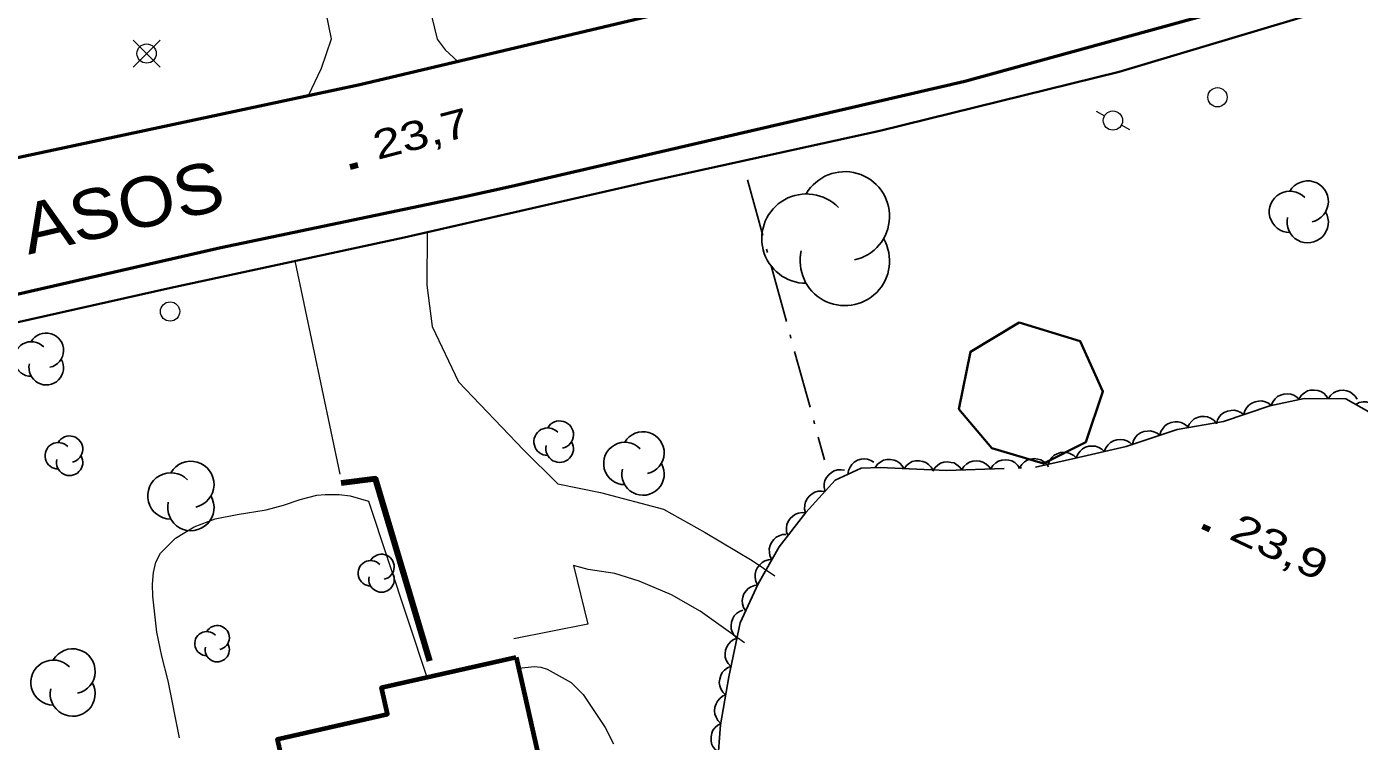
# Model space of a CAD drawing. Extents: x 356765 to 358572, y 5103174 to 5104650.
# Drawn here: x 357725.1 to 357794.3, y 5103941.9 to 5103979 of the extents above; entities that cross this region are included whole.
import ezdxf

# ---------------------------------------------------------------- set-up
doc = ezdxf.new("R2010")
doc.units = 0
doc.header["$LTSCALE"] = 0.6
doc.linetypes.add('DOT_DASHED', pattern=[7.7, 5, -1.2, 0.3, -1.2])
for name, color, linetype, lineweight in [('19', 7, 'Continuous', 13), ('2', 7, 'Continuous', 13), ('21', 7, 'Continuous', 53), ('22', 7, 'Continuous', 35), ('3', 7, 'Continuous', 140), ('31', 7, 'Continuous', 70), ('36', 7, 'Continuous', 13), ('37', 7, 'Continuous', 13), ('41', 7, 'DOT_DASHED', 25), ('44', 7, 'Continuous', 25)]:
    doc.layers.add(name, color=color, linetype=linetype, lineweight=lineweight)

msp = doc.modelspace()

# ---------------------------------------------------------------- linework, layer by layer
at = {"layer": '19'}
msp.add_line((357739.07, 5103966.87), (357741.4, 5103955.79), dxfattribs=at)
for points in [[(357743.67, 5103989.88), (357746.46, 5103978.38), (357746.88, 5103977.83), (357747.53, 5103977.22)], [(357739.78, 5103975.45), (357740.45, 5103976.87), (357740.98, 5103978.4), (357738.71, 5103989.49)], [(357745.94, 5103968.37), (357745.92, 5103965.61), (357746.2, 5103963.46), (357747.57, 5103960.59), (357750.95, 5103957.05), (357752.73, 5103955.28), (357754.94, 5103954.83), (357758.22, 5103953.97), (357760.37, 5103952.76), (357762.82, 5103951.3), (357763.99, 5103950.51)], [(357762.41, 5103947.03), (357760.11, 5103948.67), (357758.63, 5103949.53), (357756.95, 5103950.23), (357755.68, 5103950.63), (357754.31, 5103950.84), (357753.54, 5103951.05), (357754.29, 5103947.99), (357750.45, 5103947.23)]]:
    msp.add_lwpolyline(points, dxfattribs=at)
at = {"layer": '2'}
for points in [[(357733.09, 5103942.09), (357732.5, 5103945.05), (357732.16, 5103946.34), (357731.91, 5103947.58), (357731.7, 5103949.46), (357731.69, 5103950.08), (357731.74, 5103950.68), (357731.86, 5103951.21), (357732.1, 5103951.68), (357732.88, 5103952.46), (357733.84, 5103953.05), (357734.94, 5103953.47), (357736.07, 5103953.7), (357737.58, 5103953.93), (357738.49, 5103954.18), (357739.35, 5103954.48), (357740.22, 5103954.69), (357740.64, 5103954.74), (357741.37, 5103954.73), (357741.95, 5103954.66), (357742.9, 5103954.38), (357745.95, 5103945.19)], [(357750.7, 5103945.71), (357751.5, 5103945.8), (357751.85, 5103945.76), (357752.17, 5103945.66), (357753.42, 5103944.96), (357754.04, 5103944.34), (357755.18, 5103942.63), (357755.62, 5103941.78)]]:
    msp.add_lwpolyline(points, dxfattribs=at)
at = {"layer": '21'}
for points in [[(357803.95, 5104055.8), (357805.89, 5104050.31), (357808.56, 5104042.79), (357810.38, 5104037.69), (357815.57, 5104023.67), (357820.35, 5104009.43), (357821.21, 5104005.75), (357821.24, 5104004.25), (357821.01, 5104002.15), (357820.31, 5104000.5), (357819.47, 5103999.18), (357818.33, 5103997.68), (357815.68, 5103995.72), (357808.53, 5103993.38), (357791.81, 5103988.26), (357777.12, 5103984.46), (357766.22, 5103981.66), (357755.76, 5103979.17), (357742.45, 5103976.01), (357721.33, 5103971.51), (357683.49, 5103962.95), (357676.61, 5103961.4), (357651.76, 5103955.95), (357619.95, 5103948.59)], [(357861.81, 5104005.16), (357849.29, 5104000.32), (357839.84, 5103996.55), (357827.79, 5103992.05), (357818.78, 5103989.17), (357809.94, 5103986.51), (357799.82, 5103983.5), (357791.18, 5103980.96), (357773.86, 5103976.18), (357750.32, 5103970.73), (357747.82, 5103970.18), (357735.23, 5103967.55), (357724.5, 5103965.08), (357711.57, 5103962.2), (357690.8, 5103957.59), (357678.36, 5103954.94), (357640.5, 5103946.09)]]:
    msp.add_lwpolyline(points, dxfattribs=at)
at = {"layer": '22'}
msp.add_lwpolyline([(357854.01, 5104000.38), (357844.1, 5103996.66), (357833.56, 5103992.87), (357823.57, 5103989.42), (357813.35, 5103986.13), (357803.23, 5103983.08), (357792.24, 5103979.79), (357781.87, 5103976.69), (357769.45, 5103973.63), (357757.47, 5103970.99), (357744.74, 5103968.09), (357732.63, 5103965.47), (357721.21, 5103962.9), (357709.07, 5103960.19), (357697.62, 5103957.74), (357696.62, 5103957.53), (357693.84, 5103956.93), (357685.1, 5103955.04), (357676.27, 5103952.93), (357672.32, 5103952), (357660.23, 5103949.32), (357647.75, 5103946.51), (357634.21, 5103943.46)], dxfattribs=at)
at = {"layer": '3'}
for p, q in [((357741.95, 5103971.75), (357742.34, 5103971.86)), ((357786.2, 5103953.09), (357786.56, 5103952.92))]:
    msp.add_line(p, q, dxfattribs=at)
at = {"layer": '31', "lineweight": 35}
msp.add_lwpolyline([(357776.67, 5103963.67), (357774.15, 5103962.15), (357773.55, 5103959.16), (357775.26, 5103957.14), (357777.94, 5103956.34), (357780.14, 5103957.46), (357781.03, 5103960.08), (357779.85, 5103962.69), (357776.67, 5103963.67)], close=True, dxfattribs=at)
at = {"layer": '31'}
msp.add_lwpolyline([(357750.57, 5103946.29), (357752.94, 5103935.78), (357749.52, 5103935.01), (357750.35, 5103931.3), (357743.54, 5103929.76), (357742.78, 5103933.13), (357740.3, 5103932.58), (357738.17, 5103942.03), (357743.88, 5103943.32), (357743.57, 5103944.71), (357750.57, 5103946.29)], close=True, dxfattribs=at)
at = {"layer": '36'}
for p, q in [((357732.08, 5103976.93), (357730.67, 5103978.34)), ((357730.67, 5103976.93), (357732.08, 5103978.34)), ((357780.67, 5103974.64), (357781.11, 5103974.4)), ((357782.42, 5103973.67), (357781.99, 5103973.91))]:
    msp.add_line(p, q, dxfattribs=at)
for centre in [(357731.3768, 5103977.6374), (357786.9738, 5103975.3671), (357781.5461, 5103974.1566), (357732.5938, 5103964.2371)]:
    msp.add_circle(centre, 0.5, dxfattribs=at)
at = {"layer": '37', "lineweight": 90}
msp.add_lwpolyline([(357746.08, 5103946.08), (357743.26, 5103955.55), (357741.48, 5103955.32)], dxfattribs=at)
at = {"layer": '41'}
msp.add_line((357762.57, 5103971.07), (357766.57, 5103956.54), dxfattribs=at)
at = {"layer": '44'}
for points in [[(357791.22, 5103959.72), (357791.34, 5103959.89), (357791.5, 5103960.02), (357791.64, 5103960.11), (357791.81, 5103960.15), (357792, 5103960.16), (357792.19, 5103960.13), (357792.34, 5103960.08), (357792.49, 5103959.99), (357792.62, 5103959.86), (357792.72, 5103959.71)], [(357792.72, 5103959.71), (357792.84, 5103959.88), (357793, 5103960.01), (357793.14, 5103960.09), (357793.31, 5103960.13), (357793.5, 5103960.15), (357793.69, 5103960.12), (357793.84, 5103960.07), (357793.99, 5103959.97), (357794.12, 5103959.84), (357794.22, 5103959.69)], [(357788.34, 5103958.88), (357788.39, 5103959.08), (357788.5, 5103959.26), (357788.61, 5103959.38), (357788.76, 5103959.48), (357788.93, 5103959.55), (357789.11, 5103959.58), (357789.28, 5103959.59), (357789.45, 5103959.55), (357789.62, 5103959.47), (357789.76, 5103959.36)], [(357789.76, 5103959.35), (357789.84, 5103959.55), (357789.97, 5103959.7), (357790.09, 5103959.82), (357790.24, 5103959.9), (357790.42, 5103959.95), (357790.61, 5103959.96), (357790.78, 5103959.95), (357790.94, 5103959.89), (357791.1, 5103959.79), (357791.23, 5103959.67)], [(357794.15, 5103959.41), (357794.33, 5103959.51), (357794.53, 5103959.54), (357794.7, 5103959.55), (357794.87, 5103959.5), (357795.04, 5103959.43), (357795.19, 5103959.31), (357795.3, 5103959.19), (357795.38, 5103959.04), (357795.44, 5103958.86), (357795.46, 5103958.68)], [(357785.42, 5103958.2), (357785.51, 5103958.39), (357785.64, 5103958.55), (357785.77, 5103958.66), (357785.93, 5103958.73), (357786.11, 5103958.78), (357786.3, 5103958.78), (357786.46, 5103958.76), (357786.62, 5103958.69), (357786.78, 5103958.59), (357786.9, 5103958.46)], [(357786.92, 5103958.4), (357786.97, 5103958.61), (357787.08, 5103958.78), (357787.19, 5103958.9), (357787.33, 5103959), (357787.5, 5103959.07), (357787.69, 5103959.1), (357787.86, 5103959.11), (357788.03, 5103959.07), (357788.19, 5103958.99), (357788.34, 5103958.88)], [(357783.98, 5103957.81), (357784.04, 5103958.01), (357784.15, 5103958.18), (357784.25, 5103958.31), (357784.4, 5103958.4), (357784.57, 5103958.48), (357784.76, 5103958.51), (357784.92, 5103958.51), (357785.09, 5103958.47), (357785.26, 5103958.39), (357785.4, 5103958.28)], [(357781.1, 5103956.97), (357781.18, 5103957.16), (357781.3, 5103957.32), (357781.42, 5103957.44), (357781.58, 5103957.52), (357781.75, 5103957.58), (357781.95, 5103957.59), (357782.11, 5103957.58), (357782.27, 5103957.52), (357782.43, 5103957.43), (357782.57, 5103957.3)], [(357782.56, 5103957.34), (357782.61, 5103957.54), (357782.72, 5103957.71), (357782.83, 5103957.83), (357782.98, 5103957.93), (357783.15, 5103958), (357783.34, 5103958.03), (357783.5, 5103958.04), (357783.67, 5103957.99), (357783.84, 5103957.92), (357783.98, 5103957.81)], [(357778.18, 5103956.3), (357778.26, 5103956.49), (357778.38, 5103956.65), (357778.5, 5103956.77), (357778.65, 5103956.85), (357778.83, 5103956.91), (357779.02, 5103956.92), (357779.18, 5103956.91), (357779.35, 5103956.85), (357779.51, 5103956.76), (357779.64, 5103956.63)], [(357779.64, 5103956.63), (357779.72, 5103956.83), (357779.84, 5103956.99), (357779.96, 5103957.1), (357780.12, 5103957.19), (357780.29, 5103957.24), (357780.48, 5103957.25), (357780.65, 5103957.25), (357780.81, 5103957.18), (357780.97, 5103957.09), (357781.1, 5103956.97)], [(357766.6, 5103954.89), (357766.55, 5103955.09), (357766.56, 5103955.29), (357766.59, 5103955.46), (357766.68, 5103955.61), (357766.79, 5103955.76), (357766.94, 5103955.88), (357767.08, 5103955.96), (357767.25, 5103956.01), (357767.43, 5103956.02), (357767.61, 5103956)], [(357767.78, 5103955.77), (357767.81, 5103955.98), (357767.9, 5103956.16), (357767.99, 5103956.3), (357768.12, 5103956.41), (357768.28, 5103956.51), (357768.47, 5103956.56), (357768.63, 5103956.59), (357768.8, 5103956.56), (357768.98, 5103956.5), (357769.13, 5103956.41)], [(357769.2, 5103956.14), (357769.33, 5103956.31), (357769.49, 5103956.43), (357769.64, 5103956.51), (357769.81, 5103956.55), (357769.99, 5103956.55), (357770.18, 5103956.51), (357770.33, 5103956.46), (357770.48, 5103956.36), (357770.61, 5103956.23), (357770.7, 5103956.07)], [(357770.7, 5103956.07), (357770.83, 5103956.24), (357770.99, 5103956.36), (357771.13, 5103956.44), (357771.3, 5103956.48), (357771.49, 5103956.49), (357771.68, 5103956.45), (357771.83, 5103956.4), (357771.97, 5103956.29), (357772.11, 5103956.16), (357772.2, 5103956.01)], [(357772.2, 5103955.95), (357772.31, 5103956.13), (357772.46, 5103956.26), (357772.6, 5103956.36), (357772.77, 5103956.41), (357772.95, 5103956.43), (357773.14, 5103956.4), (357773.3, 5103956.37), (357773.45, 5103956.28), (357773.59, 5103956.15), (357773.7, 5103956.01)], [(357773.7, 5103956.01), (357773.81, 5103956.19), (357773.96, 5103956.32), (357774.1, 5103956.41), (357774.27, 5103956.46), (357774.45, 5103956.49), (357774.64, 5103956.46), (357774.8, 5103956.42), (357774.95, 5103956.33), (357775.09, 5103956.21), (357775.2, 5103956.06)], [(357775.2, 5103956.06), (357775.31, 5103956.24), (357775.46, 5103956.38), (357775.6, 5103956.47), (357775.77, 5103956.52), (357775.95, 5103956.54), (357776.14, 5103956.52), (357776.3, 5103956.48), (357776.45, 5103956.39), (357776.59, 5103956.26), (357776.7, 5103956.12)], [(357776.7, 5103956.12), (357776.81, 5103956.3), (357776.96, 5103956.43), (357777.1, 5103956.52), (357777.27, 5103956.57), (357777.45, 5103956.6), (357777.64, 5103956.57), (357777.8, 5103956.53), (357777.95, 5103956.44), (357778.09, 5103956.32), (357778.2, 5103956.17)], [(357765.59, 5103953.78), (357765.54, 5103953.98), (357765.55, 5103954.19), (357765.58, 5103954.35), (357765.67, 5103954.5), (357765.78, 5103954.65), (357765.93, 5103954.77), (357766.07, 5103954.86), (357766.24, 5103954.9), (357766.42, 5103954.91), (357766.6, 5103954.89)], [(357764.66, 5103952.6), (357764.6, 5103952.8), (357764.6, 5103953), (357764.62, 5103953.17), (357764.69, 5103953.33), (357764.79, 5103953.48), (357764.93, 5103953.61), (357765.06, 5103953.71), (357765.23, 5103953.76), (357765.41, 5103953.79), (357765.59, 5103953.78)], [(357763.84, 5103951.35), (357763.74, 5103951.54), (357763.71, 5103951.74), (357763.7, 5103951.91), (357763.75, 5103952.08), (357763.82, 5103952.24), (357763.94, 5103952.39), (357764.06, 5103952.51), (357764.21, 5103952.59), (357764.39, 5103952.65), (357764.57, 5103952.66)], [(357763.1, 5103950.04), (357763.01, 5103950.23), (357762.98, 5103950.43), (357762.97, 5103950.6), (357763.01, 5103950.77), (357763.09, 5103950.94), (357763.21, 5103951.08), (357763.33, 5103951.2), (357763.48, 5103951.28), (357763.66, 5103951.34), (357763.84, 5103951.35)], [(357762.48, 5103948.68), (357762.37, 5103948.86), (357762.32, 5103949.06), (357762.3, 5103949.22), (357762.33, 5103949.4), (357762.39, 5103949.57), (357762.5, 5103949.73), (357762.61, 5103949.85), (357762.76, 5103949.94), (357762.93, 5103950.01), (357763.11, 5103950.04)], [(357762.02, 5103947.26), (357761.88, 5103947.41), (357761.78, 5103947.6), (357761.73, 5103947.75), (357761.72, 5103947.93), (357761.74, 5103948.11), (357761.81, 5103948.29), (357761.89, 5103948.43), (357762.01, 5103948.56), (357762.16, 5103948.66), (357762.33, 5103948.73)], [(357761.71, 5103945.8), (357761.57, 5103945.95), (357761.47, 5103946.13), (357761.42, 5103946.28), (357761.41, 5103946.46), (357761.43, 5103946.64), (357761.5, 5103946.82), (357761.58, 5103946.96), (357761.7, 5103947.09), (357761.85, 5103947.2), (357762.02, 5103947.26)], [(357761.44, 5103944.32), (357761.29, 5103944.47), (357761.19, 5103944.64), (357761.13, 5103944.8), (357761.11, 5103944.97), (357761.13, 5103945.15), (357761.19, 5103945.34), (357761.26, 5103945.48), (357761.38, 5103945.61), (357761.53, 5103945.73), (357761.69, 5103945.8)], [(357761.19, 5103942.84), (357761.04, 5103942.99), (357760.94, 5103943.16), (357760.88, 5103943.32), (357760.86, 5103943.49), (357760.88, 5103943.68), (357760.94, 5103943.86), (357761.01, 5103944), (357761.13, 5103944.13), (357761.28, 5103944.25), (357761.44, 5103944.32)], [(357761.06, 5103941.35), (357760.9, 5103941.48), (357760.78, 5103941.65), (357760.71, 5103941.79), (357760.68, 5103941.97), (357760.68, 5103942.15), (357760.73, 5103942.34), (357760.78, 5103942.49), (357760.89, 5103942.63), (357761.03, 5103942.75), (357761.19, 5103942.84)]]:
    msp.add_lwpolyline(points, dxfattribs=at)
at = {"layer": '44', "linetype": 'DOT_DASHED'}
msp.add_lwpolyline([(357761.01, 5103940.72), (357761.18, 5103942.77), (357761.6, 5103945.27), (357762.19, 5103948.07), (357763.13, 5103950.09), (357764.21, 5103952.02), (357765.6, 5103953.79), (357767.13, 5103955.47), (357768.47, 5103956.1), (357769.46, 5103956.13), (357770.99, 5103956.06), (357772.91, 5103955.98), (357777.52, 5103956.15), (357779.76, 5103956.66), (357782.24, 5103957.23), (357784.89, 5103958.11), (357787.29, 5103958.53), (357789.7, 5103959.34), (357791.48, 5103959.72), (357793.63, 5103959.7), (357794.83, 5103959.03)], dxfattribs=at)
at = {"layer": '44'}
for centre, radius, start, end in [((357767.6293, 5103969.1831), 2.3207, 282.26917, 149.72626), ((357791.6582, 5103969.9509), 1.0731, 282.26917, 149.72626), ((357765.6335, 5103968.0227), 2.3207, 44.11537, 269.80396), ((357790.7353, 5103969.4144), 1.0731, 44.11537, 269.80396), ((357791.6582, 5103968.8778), 1.0731, 166.93686, 29.62122), ((357767.6293, 5103966.8623), 2.3207, 166.93686, 29.62122), ((357726.1653, 5103962.2197), 0.8986, 282.26917, 149.72626), ((357725.3925, 5103961.7704), 0.8986, 44.11537, 269.80396), ((357726.1653, 5103961.3211), 0.8986, 166.93686, 29.62122), ((357752.2023, 5103957.4763), 0.7183, 44.11537, 269.80396), ((357752.82, 5103957.8355), 0.7183, 282.26917, 149.72626), ((357726.7862, 5103956.7456), 0.6868, 44.11537, 269.80396), ((357727.3769, 5103957.089), 0.6868, 282.26917, 149.72626), ((357752.82, 5103957.1171), 0.7183, 166.93686, 29.62122), ((357756.2034, 5103956.345), 1.1, 44.11537, 269.80396), ((357757.1495, 5103956.895), 1.1, 282.26917, 149.72626), ((357727.3769, 5103956.4022), 0.6868, 166.93686, 29.62122), ((357733.6728, 5103955.2593), 1.2039, 282.26917, 149.72626), ((357757.1495, 5103955.795), 1.1, 166.93686, 29.62122), ((357732.6375, 5103954.6573), 1.2039, 44.11537, 269.80396), ((357733.6728, 5103954.0554), 1.2039, 166.93686, 29.62122), ((357743.0091, 5103950.6449), 0.6577, 44.11537, 269.80396), ((357743.5747, 5103950.9738), 0.6577, 282.26917, 149.72626), ((357743.5747, 5103950.3161), 0.6577, 166.93686, 29.62122), ((357735.0429, 5103947.299), 0.6294, 282.26917, 149.72626), ((357734.5016, 5103946.9843), 0.6294, 44.11537, 269.80396), ((357735.0429, 5103946.6696), 0.6294, 166.93686, 29.62122), ((357727.5379, 5103945.5506), 1.1681, 282.26917, 149.72626), ((357726.5333, 5103944.9665), 1.1681, 44.11537, 269.80396), ((357727.5379, 5103944.3825), 1.1681, 166.93686, 29.62122)]:
    msp.add_arc(centre, radius, start, end, dxfattribs=at)

# ---------------------------------------------------------------- texts
at = {"layer": '21', "width": 1.1}
msp.add_text('RUE AWASOS', height=2.6, rotation=13.134, dxfattribs=at).set_placement((357710.34, 5103963.71))
at = {"layer": '3'}
for s, rotation, width, p in [('23,7   ', 14.619, 1.3, (357743.36, 5103972.11)), ('23,9   ', 334.619, 1.35, (357787.5, 5103952.46))]:
    msp.add_text(s, height=1.5, rotation=rotation, dxfattribs=dict(at, width=width)).set_placement(p)

doc.saveas('drawing.dxf')
